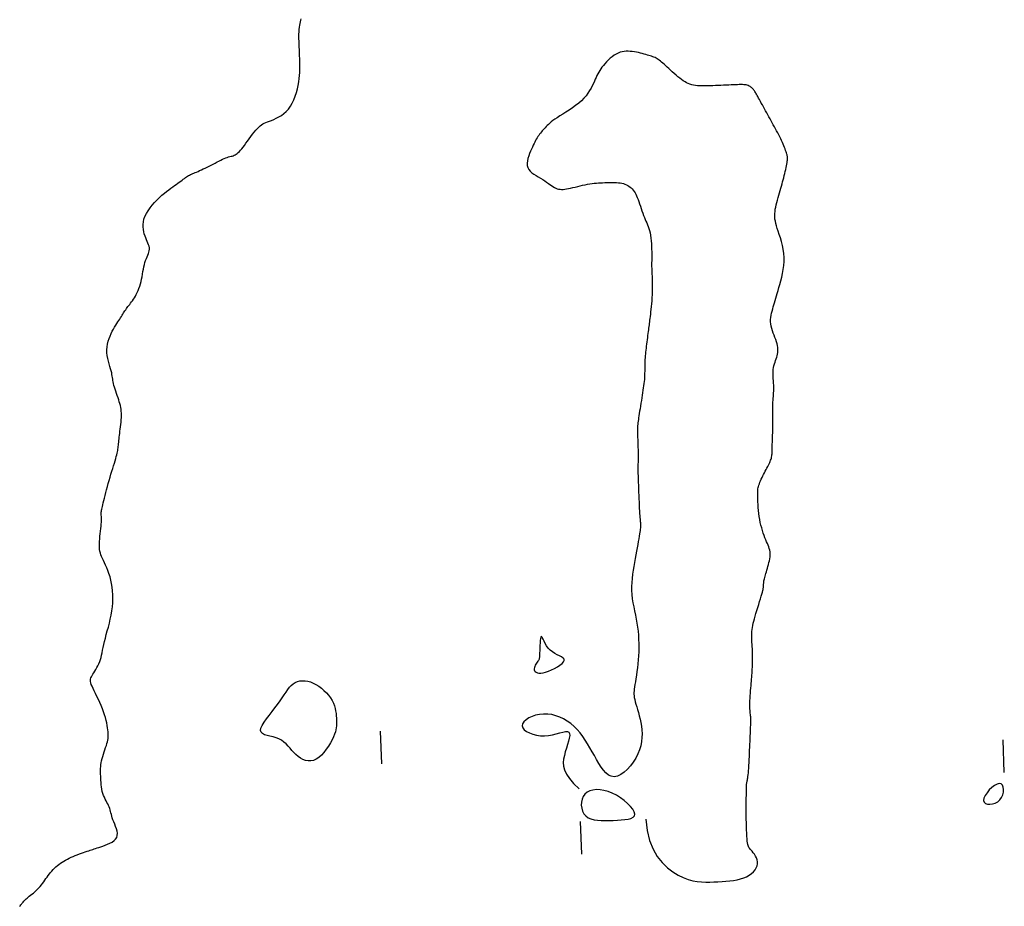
# Model space of a CAD drawing. Header units: millimetres. Extents: x 32690613 to 32693367, y 5343692 to 5344708.
# Tile 446 of 656: x 32692748 to 32692778, y 5344232 to 5344259. Entities that reach past the tile are written whole.
import ezdxf

# ---------------------------------------------------------------- set-up
doc = ezdxf.new("R2010")
doc.units = ezdxf.units.MM
doc.header["$LTSCALE"] = 20
doc.layers.add('02-DGM_HL_492.00', color=82, linetype='Continuous')

msp = doc.modelspace()

# ---------------------------------------------------------------- linework, layer by layer
at = {"layer": '02-DGM_HL_492.00', "elevation": 492, "flags": 128}
for points in [[(32692748.042, 5344231.803), (32692748.06, 5344231.83), (32692748.077, 5344231.855), (32692748.093, 5344231.878), (32692748.11, 5344231.899), (32692748.128, 5344231.921), (32692748.146, 5344231.943), (32692748.166, 5344231.965), (32692748.188, 5344231.988), (32692748.212, 5344232.012), (32692748.238, 5344232.036), (32692748.268, 5344232.063), (32692748.3, 5344232.09), (32692748.336, 5344232.12), (32692748.375, 5344232.151), (32692748.416, 5344232.183), (32692748.459, 5344232.218), (32692748.502, 5344232.255), (32692748.545, 5344232.293), (32692748.587, 5344232.333), (32692748.628, 5344232.376), (32692748.667, 5344232.42), (32692748.705, 5344232.466), (32692748.74, 5344232.513), (32692748.775, 5344232.561), (32692748.81, 5344232.609), (32692748.844, 5344232.658), (32692748.879, 5344232.706), (32692748.914, 5344232.754), (32692748.95, 5344232.8), (32692748.987, 5344232.846), (32692749.026, 5344232.891), (32692749.066, 5344232.934), (32692749.108, 5344232.976), (32692749.151, 5344233.016), (32692749.195, 5344233.055), (32692749.242, 5344233.093), (32692749.29, 5344233.128), (32692749.34, 5344233.163), (32692749.391, 5344233.195), (32692749.445, 5344233.227), (32692749.5, 5344233.257), (32692749.557, 5344233.285), (32692749.616, 5344233.313), (32692749.677, 5344233.34), (32692749.739, 5344233.366), (32692749.802, 5344233.39), (32692749.865, 5344233.414), (32692749.928, 5344233.436), (32692749.988, 5344233.458), (32692750.047, 5344233.477), (32692750.101, 5344233.495), (32692750.152, 5344233.512), (32692750.198, 5344233.527), (32692750.24, 5344233.541), (32692750.28, 5344233.554), (32692750.321, 5344233.568), (32692750.363, 5344233.582), (32692750.409, 5344233.597), (32692750.46, 5344233.613), (32692750.518, 5344233.632), (32692750.583, 5344233.654), (32692750.654, 5344233.679), (32692750.727, 5344233.708), (32692750.798, 5344233.741), (32692750.866, 5344233.778), (32692750.925, 5344233.82), (32692750.973, 5344233.868), (32692751.007, 5344233.921), (32692751.024, 5344233.981), (32692751.027, 5344234.045), (32692751.017, 5344234.113), (32692750.999, 5344234.183), (32692750.975, 5344234.253), (32692750.947, 5344234.323), (32692750.919, 5344234.391), (32692750.893, 5344234.454), (32692750.873, 5344234.514), (32692750.856, 5344234.569), (32692750.843, 5344234.62), (32692750.831, 5344234.669), (32692750.82, 5344234.715), (32692750.808, 5344234.761), (32692750.794, 5344234.805), (32692750.778, 5344234.85), (32692750.757, 5344234.896), (32692750.734, 5344234.943), (32692750.708, 5344234.991), (32692750.681, 5344235.041), (32692750.655, 5344235.093), (32692750.629, 5344235.148), (32692750.605, 5344235.205), (32692750.584, 5344235.265), (32692750.567, 5344235.328), (32692750.553, 5344235.394), (32692750.542, 5344235.462), (32692750.534, 5344235.53), (32692750.529, 5344235.599), (32692750.524, 5344235.666), (32692750.521, 5344235.732), (32692750.518, 5344235.796), (32692750.516, 5344235.857), (32692750.514, 5344235.916), (32692750.514, 5344235.973), (32692750.515, 5344236.03), (32692750.518, 5344236.086), (32692750.524, 5344236.144), (32692750.532, 5344236.203), (32692750.545, 5344236.264), (32692750.561, 5344236.329), (32692750.58, 5344236.396), (32692750.601, 5344236.464), (32692750.624, 5344236.532), (32692750.647, 5344236.6), (32692750.669, 5344236.666), (32692750.69, 5344236.729), (32692750.708, 5344236.788), (32692750.723, 5344236.843), (32692750.734, 5344236.894), (32692750.742, 5344236.943), (32692750.747, 5344236.992), (32692750.749, 5344237.041), (32692750.749, 5344237.092), (32692750.745, 5344237.147), (32692750.739, 5344237.206), (32692750.73, 5344237.271), (32692750.718, 5344237.342), (32692750.703, 5344237.418), (32692750.684, 5344237.499), (32692750.662, 5344237.583), (32692750.636, 5344237.671), (32692750.606, 5344237.762), (32692750.571, 5344237.856), (32692750.532, 5344237.951), (32692750.49, 5344238.046), (32692750.446, 5344238.141), (32692750.401, 5344238.233), (32692750.358, 5344238.32), (32692750.318, 5344238.402), (32692750.283, 5344238.477), (32692750.253, 5344238.544), (32692750.23, 5344238.6), (32692750.214, 5344238.649), (32692750.206, 5344238.691), (32692750.203, 5344238.728), (32692750.207, 5344238.763), (32692750.217, 5344238.796), (32692750.232, 5344238.831), (32692750.252, 5344238.868), (32692750.277, 5344238.909), (32692750.306, 5344238.955), (32692750.337, 5344239.004), (32692750.37, 5344239.057), (32692750.402, 5344239.112), (32692750.434, 5344239.171), (32692750.464, 5344239.232), (32692750.49, 5344239.294), (32692750.512, 5344239.359), (32692750.53, 5344239.425), (32692750.547, 5344239.495), (32692750.562, 5344239.568), (32692750.577, 5344239.646), (32692750.593, 5344239.728), (32692750.612, 5344239.817), (32692750.634, 5344239.911), (32692750.66, 5344240.013), (32692750.689, 5344240.121), (32692750.72, 5344240.234), (32692750.752, 5344240.352), (32692750.783, 5344240.472), (32692750.812, 5344240.596), (32692750.838, 5344240.721), (32692750.859, 5344240.847), (32692750.875, 5344240.972), (32692750.885, 5344241.097), (32692750.889, 5344241.22), (32692750.888, 5344241.341), (32692750.881, 5344241.46), (32692750.869, 5344241.574), (32692750.851, 5344241.685), (32692750.829, 5344241.791), (32692750.802, 5344241.891), (32692750.771, 5344241.987), (32692750.737, 5344242.077), (32692750.702, 5344242.161), (32692750.667, 5344242.241), (32692750.632, 5344242.315), (32692750.599, 5344242.384), (32692750.57, 5344242.448), (32692750.545, 5344242.507), (32692750.524, 5344242.563), (32692750.507, 5344242.616), (32692750.494, 5344242.669), (32692750.484, 5344242.723), (32692750.478, 5344242.779), (32692750.476, 5344242.838), (32692750.477, 5344242.903), (32692750.481, 5344242.974), (32692750.488, 5344243.049), (32692750.496, 5344243.128), (32692750.505, 5344243.208), (32692750.514, 5344243.287), (32692750.523, 5344243.364), (32692750.531, 5344243.437), (32692750.537, 5344243.503), (32692750.54, 5344243.562), (32692750.542, 5344243.614), (32692750.541, 5344243.66), (32692750.54, 5344243.701), (32692750.539, 5344243.737), (32692750.537, 5344243.771), (32692750.536, 5344243.802), (32692750.536, 5344243.832), (32692750.537, 5344243.861), (32692750.54, 5344243.892), (32692750.545, 5344243.924), (32692750.551, 5344243.959), (32692750.56, 5344243.999), (32692750.57, 5344244.044), (32692750.582, 5344244.095), (32692750.596, 5344244.154), (32692750.613, 5344244.221), (32692750.631, 5344244.296), (32692750.652, 5344244.377), (32692750.673, 5344244.464), (32692750.697, 5344244.554), (32692750.721, 5344244.648), (32692750.747, 5344244.743), (32692750.774, 5344244.838), (32692750.802, 5344244.933), (32692750.83, 5344245.026), (32692750.857, 5344245.117), (32692750.884, 5344245.204), (32692750.91, 5344245.288), (32692750.935, 5344245.367), (32692750.957, 5344245.44), (32692750.977, 5344245.507), (32692750.994, 5344245.566), (32692751.008, 5344245.62), (32692751.02, 5344245.669), (32692751.03, 5344245.714), (32692751.038, 5344245.755), (32692751.045, 5344245.796), (32692751.051, 5344245.835), (32692751.056, 5344245.875), (32692751.06, 5344245.917), (32692751.065, 5344245.96), (32692751.069, 5344246.006), (32692751.074, 5344246.054), (32692751.079, 5344246.105), (32692751.085, 5344246.159), (32692751.091, 5344246.216), (32692751.099, 5344246.277), (32692751.107, 5344246.342), (32692751.116, 5344246.409), (32692751.125, 5344246.479), (32692751.134, 5344246.55), (32692751.142, 5344246.622), (32692751.148, 5344246.692), (32692751.152, 5344246.761), (32692751.154, 5344246.828), (32692751.152, 5344246.892), (32692751.148, 5344246.953), (32692751.14, 5344247.012), (32692751.13, 5344247.07), (32692751.118, 5344247.127), (32692751.103, 5344247.185), (32692751.087, 5344247.244), (32692751.068, 5344247.304), (32692751.047, 5344247.367), (32692751.025, 5344247.432), (32692751.003, 5344247.497), (32692750.981, 5344247.562), (32692750.96, 5344247.625), (32692750.941, 5344247.686), (32692750.924, 5344247.745), (32692750.909, 5344247.799), (32692750.899, 5344247.848), (32692750.891, 5344247.894), (32692750.884, 5344247.938), (32692750.878, 5344247.981), (32692750.871, 5344248.026), (32692750.863, 5344248.074), (32692750.853, 5344248.127), (32692750.839, 5344248.185), (32692750.82, 5344248.251), (32692750.799, 5344248.323), (32692750.777, 5344248.4), (32692750.755, 5344248.482), (32692750.735, 5344248.568), (32692750.719, 5344248.655), (32692750.709, 5344248.744), (32692750.707, 5344248.833), (32692750.713, 5344248.921), (32692750.727, 5344249.008), (32692750.748, 5344249.092), (32692750.774, 5344249.175), (32692750.804, 5344249.253), (32692750.837, 5344249.329), (32692750.872, 5344249.4), (32692750.907, 5344249.466), (32692750.942, 5344249.528), (32692750.976, 5344249.584), (32692751.008, 5344249.637), (32692751.039, 5344249.685), (32692751.07, 5344249.73), (32692751.098, 5344249.773), (32692751.125, 5344249.813), (32692751.151, 5344249.851), (32692751.175, 5344249.888), (32692751.197, 5344249.924), (32692751.218, 5344249.958), (32692751.239, 5344249.992), (32692751.26, 5344250.025), (32692751.282, 5344250.058), (32692751.303, 5344250.09), (32692751.326, 5344250.122), (32692751.351, 5344250.154), (32692751.377, 5344250.187), (32692751.404, 5344250.221), (32692751.432, 5344250.257), (32692751.46, 5344250.294), (32692751.489, 5344250.334), (32692751.519, 5344250.377), (32692751.548, 5344250.423), (32692751.577, 5344250.473), (32692751.606, 5344250.526), (32692751.634, 5344250.584), (32692751.661, 5344250.644), (32692751.687, 5344250.708), (32692751.71, 5344250.775), (32692751.732, 5344250.845), (32692751.751, 5344250.917), (32692751.768, 5344250.992), (32692751.783, 5344251.068), (32692751.796, 5344251.145), (32692751.809, 5344251.222), (32692751.822, 5344251.297), (32692751.836, 5344251.37), (32692751.852, 5344251.44), (32692751.87, 5344251.506), (32692751.891, 5344251.566), (32692751.913, 5344251.623), (32692751.936, 5344251.676), (32692751.958, 5344251.725), (32692751.977, 5344251.773), (32692751.993, 5344251.818), (32692752.004, 5344251.863), (32692752.009, 5344251.907), (32692752.006, 5344251.952), (32692751.997, 5344251.997), (32692751.982, 5344252.044), (32692751.963, 5344252.092), (32692751.942, 5344252.143), (32692751.919, 5344252.196), (32692751.895, 5344252.252), (32692751.872, 5344252.312), (32692751.851, 5344252.375), (32692751.834, 5344252.443), (32692751.821, 5344252.514), (32692751.814, 5344252.588), (32692751.814, 5344252.665), (32692751.823, 5344252.744), (32692751.841, 5344252.826), (32692751.871, 5344252.91), (32692751.913, 5344252.996), (32692751.965, 5344253.083), (32692752.026, 5344253.169), (32692752.093, 5344253.255), (32692752.165, 5344253.337), (32692752.24, 5344253.416), (32692752.316, 5344253.491), (32692752.391, 5344253.559), (32692752.463, 5344253.621), (32692752.531, 5344253.677), (32692752.597, 5344253.728), (32692752.659, 5344253.774), (32692752.718, 5344253.816), (32692752.774, 5344253.854), (32692752.826, 5344253.891), (32692752.875, 5344253.925), (32692752.921, 5344253.958), (32692752.964, 5344253.99), (32692753.004, 5344254.02), (32692753.041, 5344254.049), (32692753.076, 5344254.075), (32692753.11, 5344254.1), (32692753.142, 5344254.123), (32692753.173, 5344254.143), (32692753.203, 5344254.161), (32692753.233, 5344254.177), (32692753.264, 5344254.192), (32692753.295, 5344254.206), (32692753.329, 5344254.22), (32692753.365, 5344254.235), (32692753.403, 5344254.251), (32692753.446, 5344254.269), (32692753.492, 5344254.289), (32692753.542, 5344254.312), (32692753.596, 5344254.336), (32692753.652, 5344254.363), (32692753.71, 5344254.391), (32692753.77, 5344254.42), (32692753.83, 5344254.45), (32692753.892, 5344254.482), (32692753.953, 5344254.513), (32692754.014, 5344254.545), (32692754.073, 5344254.576), (32692754.132, 5344254.606), (32692754.188, 5344254.634), (32692754.242, 5344254.659), (32692754.294, 5344254.682), (32692754.342, 5344254.702), (32692754.386, 5344254.717), (32692754.427, 5344254.73), (32692754.465, 5344254.74), (32692754.501, 5344254.75), (32692754.535, 5344254.759), (32692754.568, 5344254.769), (32692754.599, 5344254.781), (32692754.63, 5344254.796), (32692754.66, 5344254.815), (32692754.691, 5344254.838), (32692754.723, 5344254.866), (32692754.756, 5344254.899), (32692754.791, 5344254.936), (32692754.828, 5344254.98), (32692754.868, 5344255.029), (32692754.91, 5344255.085), (32692754.957, 5344255.147), (32692755.006, 5344255.214), (32692755.057, 5344255.284), (32692755.108, 5344255.354), (32692755.16, 5344255.422), (32692755.211, 5344255.488), (32692755.261, 5344255.548), (32692755.307, 5344255.601), (32692755.351, 5344255.645), (32692755.392, 5344255.682), (32692755.433, 5344255.712), (32692755.474, 5344255.738), (32692755.517, 5344255.76), (32692755.564, 5344255.781), (32692755.616, 5344255.802), (32692755.674, 5344255.824), (32692755.739, 5344255.849), (32692755.81, 5344255.878), (32692755.885, 5344255.912), (32692755.962, 5344255.952), (32692756.04, 5344255.999), (32692756.116, 5344256.054), (32692756.189, 5344256.119), (32692756.257, 5344256.194), (32692756.318, 5344256.28), (32692756.373, 5344256.376), (32692756.421, 5344256.478), (32692756.462, 5344256.586), (32692756.498, 5344256.697), (32692756.528, 5344256.809), (32692756.553, 5344256.919), (32692756.572, 5344257.027), (32692756.586, 5344257.129), (32692756.596, 5344257.226), (32692756.603, 5344257.317), (32692756.606, 5344257.403), (32692756.607, 5344257.484), (32692756.606, 5344257.56), (32692756.604, 5344257.63), (32692756.601, 5344257.695), (32692756.599, 5344257.755), (32692756.597, 5344257.811), (32692756.595, 5344257.865), (32692756.593, 5344257.917), (32692756.591, 5344257.969), (32692756.589, 5344258.023), (32692756.586, 5344258.079), (32692756.584, 5344258.139), (32692756.582, 5344258.204), (32692756.579, 5344258.273), (32692756.578, 5344258.344), (32692756.577, 5344258.417), (32692756.577, 5344258.49), (32692756.579, 5344258.561), (32692756.584, 5344258.63), (32692756.59, 5344258.695), (32692756.599, 5344258.756), (32692756.61, 5344258.812), (32692756.622, 5344258.864), (32692756.634, 5344258.912), (32692756.644, 5344258.959)], [(32692767.183, 5344234.479), (32692767.219, 5344234.128), (32692767.293, 5344233.823), (32692767.399, 5344233.56), (32692767.53, 5344233.336), (32692767.678, 5344233.148), (32692767.839, 5344232.992), (32692768.004, 5344232.866), (32692768.167, 5344232.766), (32692768.323, 5344232.69), (32692768.47, 5344232.634), (32692768.612, 5344232.595), (32692768.748, 5344232.57), (32692768.88, 5344232.557), (32692769.008, 5344232.553), (32692769.134, 5344232.554), (32692769.259, 5344232.559), (32692769.384, 5344232.564), (32692769.508, 5344232.57), (32692769.629, 5344232.578), (32692769.748, 5344232.588), (32692769.863, 5344232.603), (32692769.972, 5344232.622), (32692770.076, 5344232.647), (32692770.172, 5344232.678), (32692770.26, 5344232.716), (32692770.34, 5344232.761), (32692770.41, 5344232.812), (32692770.469, 5344232.867), (32692770.518, 5344232.925), (32692770.556, 5344232.986), (32692770.581, 5344233.049), (32692770.593, 5344233.111), (32692770.592, 5344233.174), (32692770.579, 5344233.235), (32692770.558, 5344233.294), (32692770.53, 5344233.35), (32692770.498, 5344233.402), (32692770.463, 5344233.451), (32692770.43, 5344233.494), (32692770.399, 5344233.531), (32692770.372, 5344233.561), (32692770.35, 5344233.588), (32692770.332, 5344233.613), (32692770.317, 5344233.64), (32692770.306, 5344233.669), (32692770.296, 5344233.705), (32692770.288, 5344233.75), (32692770.281, 5344233.806), (32692770.275, 5344233.875), (32692770.269, 5344233.955), (32692770.264, 5344234.046), (32692770.259, 5344234.146), (32692770.255, 5344234.252), (32692770.252, 5344234.362), (32692770.25, 5344234.476), (32692770.248, 5344234.59), (32692770.247, 5344234.704), (32692770.247, 5344234.816), (32692770.248, 5344234.924), (32692770.249, 5344235.027), (32692770.25, 5344235.123), (32692770.251, 5344235.211), (32692770.253, 5344235.291), (32692770.254, 5344235.359), (32692770.255, 5344235.416), (32692770.256, 5344235.462), (32692770.257, 5344235.5), (32692770.259, 5344235.53), (32692770.26, 5344235.555), (32692770.262, 5344235.576), (32692770.265, 5344235.594), (32692770.268, 5344235.612), (32692770.272, 5344235.632), (32692770.277, 5344235.653), (32692770.282, 5344235.678), (32692770.288, 5344235.707), (32692770.294, 5344235.742), (32692770.3, 5344235.783), (32692770.306, 5344235.832), (32692770.312, 5344235.89), (32692770.318, 5344235.958), (32692770.323, 5344236.034), (32692770.329, 5344236.117), (32692770.333, 5344236.205), (32692770.338, 5344236.298), (32692770.343, 5344236.392), (32692770.347, 5344236.488), (32692770.351, 5344236.584), (32692770.355, 5344236.677), (32692770.359, 5344236.768), (32692770.363, 5344236.856), (32692770.367, 5344236.941), (32692770.37, 5344237.022), (32692770.374, 5344237.098), (32692770.377, 5344237.169), (32692770.38, 5344237.234), (32692770.382, 5344237.294), (32692770.385, 5344237.349), (32692770.386, 5344237.398), (32692770.388, 5344237.444), (32692770.388, 5344237.487), (32692770.388, 5344237.527), (32692770.386, 5344237.566), (32692770.384, 5344237.603), (32692770.381, 5344237.64), (32692770.377, 5344237.677), (32692770.372, 5344237.716), (32692770.368, 5344237.757), (32692770.364, 5344237.802), (32692770.36, 5344237.85), (32692770.358, 5344237.904), (32692770.358, 5344237.963), (32692770.359, 5344238.029), (32692770.361, 5344238.1), (32692770.365, 5344238.175), (32692770.37, 5344238.252), (32692770.376, 5344238.331), (32692770.382, 5344238.41), (32692770.388, 5344238.486), (32692770.395, 5344238.56), (32692770.401, 5344238.63), (32692770.406, 5344238.696), (32692770.411, 5344238.759), (32692770.416, 5344238.82), (32692770.421, 5344238.88), (32692770.425, 5344238.94), (32692770.429, 5344239), (32692770.432, 5344239.062), (32692770.435, 5344239.126), (32692770.438, 5344239.191), (32692770.44, 5344239.259), (32692770.442, 5344239.327), (32692770.442, 5344239.397), (32692770.442, 5344239.468), (32692770.441, 5344239.539), (32692770.439, 5344239.61), (32692770.435, 5344239.682), (32692770.431, 5344239.753), (32692770.427, 5344239.823), (32692770.423, 5344239.893), (32692770.42, 5344239.961), (32692770.417, 5344240.028), (32692770.416, 5344240.094), (32692770.418, 5344240.158), (32692770.422, 5344240.219), (32692770.428, 5344240.28), (32692770.437, 5344240.341), (32692770.448, 5344240.403), (32692770.462, 5344240.467), (32692770.479, 5344240.535), (32692770.499, 5344240.608), (32692770.521, 5344240.686), (32692770.546, 5344240.77), (32692770.572, 5344240.859), (32692770.6, 5344240.95), (32692770.628, 5344241.041), (32692770.656, 5344241.13), (32692770.681, 5344241.215), (32692770.705, 5344241.292), (32692770.725, 5344241.361), (32692770.741, 5344241.419), (32692770.753, 5344241.467), (32692770.763, 5344241.506), (32692770.769, 5344241.538), (32692770.774, 5344241.564), (32692770.776, 5344241.586), (32692770.778, 5344241.605), (32692770.778, 5344241.622), (32692770.779, 5344241.639), (32692770.779, 5344241.656), (32692770.78, 5344241.674), (32692770.781, 5344241.693), (32692770.783, 5344241.713), (32692770.786, 5344241.737), (32692770.79, 5344241.763), (32692770.796, 5344241.793), (32692770.803, 5344241.826), (32692770.812, 5344241.863), (32692770.823, 5344241.904), (32692770.835, 5344241.948), (32692770.848, 5344241.995), (32692770.862, 5344242.044), (32692770.877, 5344242.096), (32692770.893, 5344242.151), (32692770.909, 5344242.207), (32692770.925, 5344242.265), (32692770.94, 5344242.323), (32692770.954, 5344242.382), (32692770.966, 5344242.44), (32692770.974, 5344242.497), (32692770.979, 5344242.553), (32692770.979, 5344242.606), (32692770.975, 5344242.657), (32692770.966, 5344242.706), (32692770.953, 5344242.754), (32692770.936, 5344242.802), (32692770.917, 5344242.852), (32692770.895, 5344242.904), (32692770.871, 5344242.959), (32692770.846, 5344243.018), (32692770.821, 5344243.082), (32692770.795, 5344243.151), (32692770.769, 5344243.224), (32692770.744, 5344243.301), (32692770.721, 5344243.383), (32692770.698, 5344243.467), (32692770.678, 5344243.554), (32692770.661, 5344243.644), (32692770.646, 5344243.736), (32692770.634, 5344243.829), (32692770.625, 5344243.921), (32692770.617, 5344244.011), (32692770.611, 5344244.097), (32692770.607, 5344244.179), (32692770.604, 5344244.253), (32692770.601, 5344244.32), (32692770.599, 5344244.378), (32692770.597, 5344244.429), (32692770.597, 5344244.473), (32692770.598, 5344244.512), (32692770.6, 5344244.548), (32692770.605, 5344244.583), (32692770.612, 5344244.618), (32692770.621, 5344244.655), (32692770.634, 5344244.694), (32692770.649, 5344244.736), (32692770.666, 5344244.781), (32692770.686, 5344244.827), (32692770.707, 5344244.875), (32692770.73, 5344244.924), (32692770.754, 5344244.973), (32692770.779, 5344245.023), (32692770.804, 5344245.071), (32692770.829, 5344245.12), (32692770.855, 5344245.167), (32692770.879, 5344245.213), (32692770.903, 5344245.258), (32692770.925, 5344245.301), (32692770.945, 5344245.342), (32692770.964, 5344245.381), (32692770.98, 5344245.418), (32692770.994, 5344245.454), (32692771.005, 5344245.488), (32692771.015, 5344245.52), (32692771.023, 5344245.553), (32692771.029, 5344245.585), (32692771.034, 5344245.617), (32692771.038, 5344245.65), (32692771.04, 5344245.684), (32692771.042, 5344245.719), (32692771.043, 5344245.757), (32692771.044, 5344245.798), (32692771.044, 5344245.843), (32692771.044, 5344245.892), (32692771.045, 5344245.946), (32692771.046, 5344246.006), (32692771.048, 5344246.071), (32692771.05, 5344246.142), (32692771.053, 5344246.218), (32692771.056, 5344246.297), (32692771.059, 5344246.378), (32692771.061, 5344246.461), (32692771.063, 5344246.545), (32692771.064, 5344246.629), (32692771.065, 5344246.713), (32692771.064, 5344246.794), (32692771.063, 5344246.874), (32692771.063, 5344246.951), (32692771.062, 5344247.026), (32692771.062, 5344247.098), (32692771.063, 5344247.167), (32692771.065, 5344247.231), (32692771.068, 5344247.292), (32692771.072, 5344247.35), (32692771.077, 5344247.405), (32692771.081, 5344247.459), (32692771.085, 5344247.513), (32692771.088, 5344247.568), (32692771.09, 5344247.625), (32692771.089, 5344247.685), (32692771.087, 5344247.749), (32692771.082, 5344247.816), (32692771.077, 5344247.884), (32692771.072, 5344247.954), (32692771.068, 5344248.024), (32692771.067, 5344248.093), (32692771.068, 5344248.16), (32692771.073, 5344248.225), (32692771.082, 5344248.286), (32692771.096, 5344248.344), (32692771.112, 5344248.399), (32692771.129, 5344248.452), (32692771.147, 5344248.503), (32692771.165, 5344248.553), (32692771.181, 5344248.602), (32692771.195, 5344248.651), (32692771.205, 5344248.7), (32692771.212, 5344248.75), (32692771.215, 5344248.8), (32692771.214, 5344248.852), (32692771.21, 5344248.906), (32692771.201, 5344248.961), (32692771.188, 5344249.019), (32692771.171, 5344249.079), (32692771.15, 5344249.143), (32692771.126, 5344249.208), (32692771.101, 5344249.276), (32692771.075, 5344249.345), (32692771.051, 5344249.414), (32692771.029, 5344249.484), (32692771.012, 5344249.554), (32692771, 5344249.623), (32692770.994, 5344249.691), (32692770.994, 5344249.758), (32692771, 5344249.823), (32692771.01, 5344249.888), (32692771.023, 5344249.953), (32692771.038, 5344250.016), (32692771.056, 5344250.08), (32692771.074, 5344250.143), (32692771.092, 5344250.207), (32692771.111, 5344250.271), (32692771.13, 5344250.337), (32692771.151, 5344250.407), (32692771.172, 5344250.48), (32692771.195, 5344250.558), (32692771.219, 5344250.643), (32692771.246, 5344250.734), (32692771.274, 5344250.832), (32692771.303, 5344250.938), (32692771.331, 5344251.049), (32692771.357, 5344251.165), (32692771.379, 5344251.285), (32692771.395, 5344251.408), (32692771.404, 5344251.532), (32692771.404, 5344251.657), (32692771.394, 5344251.782), (32692771.376, 5344251.905), (32692771.351, 5344252.025), (32692771.322, 5344252.141), (32692771.29, 5344252.253), (32692771.256, 5344252.358), (32692771.225, 5344252.456), (32692771.196, 5344252.546), (32692771.171, 5344252.626), (32692771.152, 5344252.699), (32692771.137, 5344252.765), (32692771.126, 5344252.827), (32692771.12, 5344252.886), (32692771.118, 5344252.944), (32692771.121, 5344253.003), (32692771.127, 5344253.064), (32692771.136, 5344253.129), (32692771.149, 5344253.197), (32692771.165, 5344253.268), (32692771.183, 5344253.34), (32692771.202, 5344253.413), (32692771.223, 5344253.487), (32692771.243, 5344253.56), (32692771.264, 5344253.632), (32692771.285, 5344253.703), (32692771.305, 5344253.771), (32692771.324, 5344253.838), (32692771.342, 5344253.904), (32692771.36, 5344253.969), (32692771.378, 5344254.033), (32692771.394, 5344254.096), (32692771.411, 5344254.159), (32692771.426, 5344254.222), (32692771.441, 5344254.285), (32692771.454, 5344254.345), (32692771.467, 5344254.404), (32692771.478, 5344254.459), (32692771.488, 5344254.51), (32692771.496, 5344254.557), (32692771.502, 5344254.598), (32692771.507, 5344254.634), (32692771.509, 5344254.665), (32692771.51, 5344254.692), (32692771.509, 5344254.717), (32692771.506, 5344254.741), (32692771.501, 5344254.765), (32692771.495, 5344254.791), (32692771.487, 5344254.82), (32692771.477, 5344254.853), (32692771.465, 5344254.89), (32692771.452, 5344254.931), (32692771.436, 5344254.975), (32692771.419, 5344255.021), (32692771.4, 5344255.071), (32692771.378, 5344255.123), (32692771.355, 5344255.176), (32692771.329, 5344255.232), (32692771.301, 5344255.289), (32692771.272, 5344255.347), (32692771.241, 5344255.406), (32692771.209, 5344255.466), (32692771.176, 5344255.527), (32692771.143, 5344255.588), (32692771.109, 5344255.649), (32692771.075, 5344255.71), (32692771.042, 5344255.771), (32692771.008, 5344255.832), (32692770.974, 5344255.894), (32692770.941, 5344255.955), (32692770.907, 5344256.016), (32692770.873, 5344256.077), (32692770.84, 5344256.139), (32692770.806, 5344256.2), (32692770.773, 5344256.26), (32692770.74, 5344256.319), (32692770.709, 5344256.377), (32692770.679, 5344256.431), (32692770.65, 5344256.483), (32692770.624, 5344256.531), (32692770.6, 5344256.574), (32692770.579, 5344256.612), (32692770.56, 5344256.646), (32692770.543, 5344256.676), (32692770.528, 5344256.703), (32692770.513, 5344256.727), (32692770.498, 5344256.75), (32692770.483, 5344256.771), (32692770.467, 5344256.791), (32692770.45, 5344256.811), (32692770.431, 5344256.831), (32692770.411, 5344256.85), (32692770.389, 5344256.868), (32692770.365, 5344256.885), (32692770.339, 5344256.9), (32692770.311, 5344256.912), (32692770.281, 5344256.923), (32692770.248, 5344256.931), (32692770.212, 5344256.936), (32692770.173, 5344256.94), (32692770.131, 5344256.941), (32692770.084, 5344256.942), (32692770.034, 5344256.941), (32692769.979, 5344256.939), (32692769.919, 5344256.937), (32692769.854, 5344256.934), (32692769.785, 5344256.931), (32692769.711, 5344256.928), (32692769.635, 5344256.925), (32692769.555, 5344256.922), (32692769.474, 5344256.919), (32692769.392, 5344256.916), (32692769.308, 5344256.913), (32692769.225, 5344256.91), (32692769.143, 5344256.907), (32692769.061, 5344256.905), (32692768.982, 5344256.903), (32692768.905, 5344256.904), (32692768.832, 5344256.906), (32692768.762, 5344256.91), (32692768.697, 5344256.917), (32692768.636, 5344256.926), (32692768.58, 5344256.939), (32692768.527, 5344256.954), (32692768.475, 5344256.974), (32692768.426, 5344256.997), (32692768.376, 5344257.025), (32692768.325, 5344257.058), (32692768.273, 5344257.095), (32692768.218, 5344257.137), (32692768.161, 5344257.183), (32692768.103, 5344257.231), (32692768.045, 5344257.282), (32692767.987, 5344257.333), (32692767.931, 5344257.384), (32692767.877, 5344257.434), (32692767.827, 5344257.48), (32692767.78, 5344257.523), (32692767.737, 5344257.563), (32692767.697, 5344257.599), (32692767.659, 5344257.632), (32692767.624, 5344257.661), (32692767.59, 5344257.688), (32692767.557, 5344257.712), (32692767.525, 5344257.733), (32692767.493, 5344257.751), (32692767.46, 5344257.767), (32692767.427, 5344257.782), (32692767.392, 5344257.795), (32692767.356, 5344257.808), (32692767.316, 5344257.82), (32692767.274, 5344257.833), (32692767.229, 5344257.846), (32692767.179, 5344257.86), (32692767.127, 5344257.875), (32692767.071, 5344257.891), (32692767.013, 5344257.905), (32692766.953, 5344257.92), (32692766.891, 5344257.933), (32692766.829, 5344257.944), (32692766.766, 5344257.953), (32692766.703, 5344257.96), (32692766.64, 5344257.963), (32692766.578, 5344257.962), (32692766.515, 5344257.957), (32692766.453, 5344257.947), (32692766.391, 5344257.931), (32692766.33, 5344257.908), (32692766.268, 5344257.878), (32692766.207, 5344257.841), (32692766.147, 5344257.797), (32692766.089, 5344257.748), (32692766.032, 5344257.695), (32692765.979, 5344257.64), (32692765.928, 5344257.583), (32692765.882, 5344257.527), (32692765.839, 5344257.472), (32692765.802, 5344257.42), (32692765.769, 5344257.369), (32692765.739, 5344257.319), (32692765.712, 5344257.269), (32692765.686, 5344257.218), (32692765.66, 5344257.164), (32692765.634, 5344257.107), (32692765.606, 5344257.046), (32692765.576, 5344256.98), (32692765.542, 5344256.909), (32692765.504, 5344256.835), (32692765.461, 5344256.759), (32692765.411, 5344256.681), (32692765.354, 5344256.602), (32692765.288, 5344256.524), (32692765.212, 5344256.447), (32692765.127, 5344256.372), (32692765.034, 5344256.299), (32692764.936, 5344256.23), (32692764.836, 5344256.163), (32692764.736, 5344256.099), (32692764.64, 5344256.039), (32692764.55, 5344255.983), (32692764.468, 5344255.931), (32692764.397, 5344255.884), (32692764.337, 5344255.84), (32692764.285, 5344255.799), (32692764.24, 5344255.761), (32692764.201, 5344255.725), (32692764.167, 5344255.691), (32692764.135, 5344255.658), (32692764.105, 5344255.625), (32692764.075, 5344255.593), (32692764.045, 5344255.56), (32692764.015, 5344255.527), (32692763.986, 5344255.494), (32692763.958, 5344255.46), (32692763.931, 5344255.425), (32692763.904, 5344255.389), (32692763.879, 5344255.352), (32692763.855, 5344255.314), (32692763.832, 5344255.274), (32692763.809, 5344255.232), (32692763.786, 5344255.187), (32692763.763, 5344255.139), (32692763.739, 5344255.087), (32692763.713, 5344255.031), (32692763.686, 5344254.969), (32692763.656, 5344254.903), (32692763.626, 5344254.833), (32692763.598, 5344254.761), (32692763.575, 5344254.687), (32692763.558, 5344254.614), (32692763.55, 5344254.542), (32692763.553, 5344254.473), (32692763.568, 5344254.409), (32692763.599, 5344254.35), (32692763.642, 5344254.296), (32692763.696, 5344254.247), (32692763.757, 5344254.201), (32692763.824, 5344254.158), (32692763.893, 5344254.117), (32692763.961, 5344254.077), (32692764.028, 5344254.038), (32692764.089, 5344253.998), (32692764.146, 5344253.96), (32692764.199, 5344253.922), (32692764.249, 5344253.886), (32692764.296, 5344253.853), (32692764.341, 5344253.823), (32692764.384, 5344253.797), (32692764.427, 5344253.775), (32692764.47, 5344253.759), (32692764.513, 5344253.747), (32692764.557, 5344253.74), (32692764.602, 5344253.737), (32692764.651, 5344253.738), (32692764.702, 5344253.743), (32692764.757, 5344253.751), (32692764.817, 5344253.763), (32692764.881, 5344253.777), (32692764.95, 5344253.793), (32692765.022, 5344253.811), (32692765.096, 5344253.829), (32692765.171, 5344253.848), (32692765.247, 5344253.866), (32692765.322, 5344253.882), (32692765.395, 5344253.897), (32692765.467, 5344253.908), (32692765.536, 5344253.918), (32692765.603, 5344253.926), (32692765.669, 5344253.932), (32692765.733, 5344253.936), (32692765.796, 5344253.94), (32692765.859, 5344253.942), (32692765.922, 5344253.945), (32692765.984, 5344253.947), (32692766.046, 5344253.949), (32692766.108, 5344253.951), (32692766.168, 5344253.951), (32692766.227, 5344253.95), (32692766.285, 5344253.947), (32692766.341, 5344253.943), (32692766.395, 5344253.936), (32692766.446, 5344253.926), (32692766.495, 5344253.913), (32692766.541, 5344253.898), (32692766.584, 5344253.88), (32692766.626, 5344253.86), (32692766.664, 5344253.837), (32692766.701, 5344253.811), (32692766.734, 5344253.782), (32692766.765, 5344253.751), (32692766.795, 5344253.716), (32692766.822, 5344253.678), (32692766.848, 5344253.637), (32692766.872, 5344253.592), (32692766.896, 5344253.542), (32692766.919, 5344253.488), (32692766.943, 5344253.429), (32692766.966, 5344253.365), (32692766.99, 5344253.297), (32692767.013, 5344253.226), (32692767.037, 5344253.154), (32692767.061, 5344253.083), (32692767.086, 5344253.012), (32692767.11, 5344252.944), (32692767.135, 5344252.88), (32692767.16, 5344252.821), (32692767.184, 5344252.765), (32692767.208, 5344252.711), (32692767.231, 5344252.658), (32692767.253, 5344252.602), (32692767.274, 5344252.544), (32692767.292, 5344252.481), (32692767.308, 5344252.411), (32692767.322, 5344252.333), (32692767.333, 5344252.249), (32692767.342, 5344252.162), (32692767.348, 5344252.075), (32692767.354, 5344251.988), (32692767.357, 5344251.905), (32692767.36, 5344251.829), (32692767.361, 5344251.761), (32692767.362, 5344251.704), (32692767.362, 5344251.657), (32692767.361, 5344251.617), (32692767.36, 5344251.585), (32692767.359, 5344251.558), (32692767.358, 5344251.535), (32692767.357, 5344251.514), (32692767.356, 5344251.495), (32692767.355, 5344251.475), (32692767.355, 5344251.454), (32692767.355, 5344251.43), (32692767.356, 5344251.401), (32692767.357, 5344251.367), (32692767.358, 5344251.327), (32692767.36, 5344251.279), (32692767.362, 5344251.221), (32692767.365, 5344251.154), (32692767.368, 5344251.078), (32692767.37, 5344250.994), (32692767.372, 5344250.904), (32692767.374, 5344250.811), (32692767.374, 5344250.714), (32692767.373, 5344250.616), (32692767.37, 5344250.519), (32692767.365, 5344250.423), (32692767.359, 5344250.329), (32692767.352, 5344250.239), (32692767.344, 5344250.152), (32692767.335, 5344250.069), (32692767.326, 5344249.991), (32692767.317, 5344249.919), (32692767.309, 5344249.853), (32692767.301, 5344249.793), (32692767.294, 5344249.739), (32692767.288, 5344249.688), (32692767.282, 5344249.641), (32692767.276, 5344249.594), (32692767.27, 5344249.547), (32692767.264, 5344249.498), (32692767.257, 5344249.446), (32692767.25, 5344249.39), (32692767.242, 5344249.33), (32692767.234, 5344249.268), (32692767.226, 5344249.204), (32692767.218, 5344249.138), (32692767.21, 5344249.072), (32692767.201, 5344249.007), (32692767.193, 5344248.943), (32692767.186, 5344248.881), (32692767.178, 5344248.821), (32692767.171, 5344248.763), (32692767.165, 5344248.705), (32692767.159, 5344248.648), (32692767.155, 5344248.591), (32692767.151, 5344248.534), (32692767.148, 5344248.477), (32692767.146, 5344248.418), (32692767.145, 5344248.358), (32692767.145, 5344248.298), (32692767.145, 5344248.237), (32692767.144, 5344248.175), (32692767.143, 5344248.113), (32692767.142, 5344248.05), (32692767.139, 5344247.988), (32692767.134, 5344247.925), (32692767.128, 5344247.862), (32692767.121, 5344247.797), (32692767.112, 5344247.731), (32692767.102, 5344247.664), (32692767.092, 5344247.593), (32692767.08, 5344247.52), (32692767.068, 5344247.443), (32692767.055, 5344247.363), (32692767.042, 5344247.28), (32692767.029, 5344247.196), (32692767.015, 5344247.113), (32692767.002, 5344247.031), (32692766.99, 5344246.953), (32692766.978, 5344246.88), (32692766.968, 5344246.814), (32692766.958, 5344246.754), (32692766.95, 5344246.701), (32692766.943, 5344246.651), (32692766.937, 5344246.603), (32692766.933, 5344246.554), (32692766.929, 5344246.504), (32692766.927, 5344246.448), (32692766.926, 5344246.387), (32692766.926, 5344246.317), (32692766.927, 5344246.241), (32692766.928, 5344246.161), (32692766.931, 5344246.079), (32692766.933, 5344245.998), (32692766.936, 5344245.919), (32692766.939, 5344245.845), (32692766.941, 5344245.778), (32692766.944, 5344245.721), (32692766.945, 5344245.671), (32692766.947, 5344245.628), (32692766.948, 5344245.592), (32692766.948, 5344245.56), (32692766.949, 5344245.532), (32692766.948, 5344245.507), (32692766.947, 5344245.484), (32692766.946, 5344245.461), (32692766.944, 5344245.437), (32692766.942, 5344245.411), (32692766.94, 5344245.382), (32692766.938, 5344245.347), (32692766.937, 5344245.306), (32692766.936, 5344245.258), (32692766.936, 5344245.2), (32692766.937, 5344245.133), (32692766.938, 5344245.056), (32692766.941, 5344244.972), (32692766.944, 5344244.881), (32692766.947, 5344244.785), (32692766.951, 5344244.685), (32692766.955, 5344244.582), (32692766.959, 5344244.478), (32692766.963, 5344244.374), (32692766.967, 5344244.272), (32692766.971, 5344244.172), (32692766.975, 5344244.076), (32692766.979, 5344243.985), (32692766.984, 5344243.901), (32692766.988, 5344243.824), (32692766.992, 5344243.757), (32692766.997, 5344243.699), (32692767.002, 5344243.651), (32692767.006, 5344243.611), (32692767.01, 5344243.577), (32692767.013, 5344243.548), (32692767.016, 5344243.523), (32692767.019, 5344243.501), (32692767.02, 5344243.48), (32692767.02, 5344243.459), (32692767.019, 5344243.436), (32692767.017, 5344243.411), (32692767.014, 5344243.382), (32692767.009, 5344243.348), (32692767.003, 5344243.307), (32692766.996, 5344243.258), (32692766.986, 5344243.2), (32692766.976, 5344243.132), (32692766.963, 5344243.055), (32692766.949, 5344242.969), (32692766.933, 5344242.875), (32692766.916, 5344242.775), (32692766.898, 5344242.669), (32692766.878, 5344242.559), (32692766.857, 5344242.445), (32692766.836, 5344242.328), (32692766.813, 5344242.209), (32692766.792, 5344242.088), (32692766.774, 5344241.966), (32692766.758, 5344241.842), (32692766.747, 5344241.717), (32692766.742, 5344241.592), (32692766.743, 5344241.467), (32692766.751, 5344241.343), (32692766.766, 5344241.218), (32692766.786, 5344241.094), (32692766.809, 5344240.97), (32692766.834, 5344240.846), (32692766.86, 5344240.721), (32692766.885, 5344240.597), (32692766.907, 5344240.473), (32692766.925, 5344240.349), (32692766.94, 5344240.224), (32692766.951, 5344240.1), (32692766.959, 5344239.975), (32692766.962, 5344239.85), (32692766.963, 5344239.725), (32692766.96, 5344239.599), (32692766.954, 5344239.474), (32692766.945, 5344239.349), (32692766.933, 5344239.225), (32692766.92, 5344239.104), (32692766.905, 5344238.988), (32692766.89, 5344238.877), (32692766.875, 5344238.773), (32692766.86, 5344238.679), (32692766.847, 5344238.594), (32692766.835, 5344238.521), (32692766.826, 5344238.457), (32692766.819, 5344238.4), (32692766.816, 5344238.348), (32692766.816, 5344238.298), (32692766.819, 5344238.247), (32692766.827, 5344238.194), (32692766.84, 5344238.135), (32692766.857, 5344238.07), (32692766.878, 5344237.997), (32692766.902, 5344237.917), (32692766.928, 5344237.831), (32692766.954, 5344237.74), (32692766.98, 5344237.642), (32692767.004, 5344237.54), (32692767.025, 5344237.434), (32692767.043, 5344237.323), (32692767.056, 5344237.209), (32692767.062, 5344237.091), (32692767.059, 5344236.971), (32692767.047, 5344236.849), (32692767.024, 5344236.724), (32692766.988, 5344236.598), (32692766.938, 5344236.471), (32692766.873, 5344236.344), (32692766.795, 5344236.221), (32692766.707, 5344236.105), (32692766.612, 5344236), (32692766.513, 5344235.911), (32692766.411, 5344235.841), (32692766.311, 5344235.795), (32692766.215, 5344235.776), (32692766.124, 5344235.787), (32692766.039, 5344235.826), (32692765.959, 5344235.889), (32692765.884, 5344235.971), (32692765.811, 5344236.07), (32692765.741, 5344236.18), (32692765.673, 5344236.297), (32692765.606, 5344236.419), (32692765.538, 5344236.541), (32692765.47, 5344236.663), (32692765.399, 5344236.782), (32692765.326, 5344236.898), (32692765.249, 5344237.01), (32692765.168, 5344237.117), (32692765.081, 5344237.218), (32692764.987, 5344237.312), (32692764.886, 5344237.398), (32692764.779, 5344237.475), (32692764.666, 5344237.542), (32692764.548, 5344237.598), (32692764.428, 5344237.642), (32692764.304, 5344237.673), (32692764.18, 5344237.69), (32692764.055, 5344237.693), (32692763.931, 5344237.681), (32692763.811, 5344237.655), (32692763.7, 5344237.618), (32692763.601, 5344237.571), (32692763.518, 5344237.517), (32692763.454, 5344237.458), (32692763.414, 5344237.397), (32692763.402, 5344237.334), (32692763.419, 5344237.272), (32692763.464, 5344237.214), (32692763.532, 5344237.16), (32692763.619, 5344237.113), (32692763.721, 5344237.074), (32692763.835, 5344237.046), (32692763.956, 5344237.029), (32692764.081, 5344237.027), (32692764.205, 5344237.039), (32692764.326, 5344237.061), (32692764.44, 5344237.089), (32692764.546, 5344237.118), (32692764.641, 5344237.142), (32692764.721, 5344237.157), (32692764.784, 5344237.158), (32692764.827, 5344237.139), (32692764.849, 5344237.098), (32692764.852, 5344237.035), (32692764.84, 5344236.956), (32692764.817, 5344236.863), (32692764.786, 5344236.759), (32692764.752, 5344236.65), (32692764.718, 5344236.537), (32692764.688, 5344236.425), (32692764.666, 5344236.316), (32692764.656, 5344236.208), (32692764.664, 5344236.098), (32692764.695, 5344235.982), (32692764.753, 5344235.858), (32692764.845, 5344235.722), (32692764.973, 5344235.57), (32692765.145, 5344235.4)], [(32692759.111, 5344236.165), (32692759.072, 5344237.165)], [(32692778.135, 5344235.908), (32692778.096, 5344236.907)], [(32692765.223, 5344233.402), (32692765.184, 5344234.401)]]:
    msp.add_lwpolyline(points, dxfattribs=at)
for points in [[(32692764.256, 5344239.647), (32692764.196, 5344239.711), (32692764.145, 5344239.782), (32692764.103, 5344239.854), (32692764.067, 5344239.922), (32692764.038, 5344239.982), (32692764.015, 5344240.028), (32692763.996, 5344240.057), (32692763.981, 5344240.062), (32692763.968, 5344240.042), (32692763.959, 5344239.999), (32692763.951, 5344239.939), (32692763.945, 5344239.866), (32692763.941, 5344239.787), (32692763.937, 5344239.706), (32692763.935, 5344239.629), (32692763.933, 5344239.56), (32692763.931, 5344239.504), (32692763.928, 5344239.459), (32692763.925, 5344239.424), (32692763.92, 5344239.396), (32692763.914, 5344239.373), (32692763.905, 5344239.352), (32692763.894, 5344239.331), (32692763.879, 5344239.308), (32692763.861, 5344239.281), (32692763.841, 5344239.25), (32692763.821, 5344239.217), (32692763.801, 5344239.182), (32692763.785, 5344239.146), (32692763.773, 5344239.111), (32692763.766, 5344239.076), (32692763.768, 5344239.044), (32692763.778, 5344239.014), (32692763.798, 5344238.989), (32692763.827, 5344238.968), (32692763.865, 5344238.954), (32692763.913, 5344238.946), (32692763.971, 5344238.946), (32692764.038, 5344238.955), (32692764.116, 5344238.974), (32692764.203, 5344239.003), (32692764.294, 5344239.041), (32692764.387, 5344239.085), (32692764.475, 5344239.134), (32692764.553, 5344239.185), (32692764.618, 5344239.236), (32692764.664, 5344239.285), (32692764.686, 5344239.33), (32692764.681, 5344239.369), (32692764.653, 5344239.404), (32692764.606, 5344239.437), (32692764.545, 5344239.47), (32692764.474, 5344239.506), (32692764.4, 5344239.545), (32692764.325, 5344239.592)], [(32692757.724, 5344237.501), (32692757.726, 5344237.441), (32692757.727, 5344237.384), (32692757.725, 5344237.328), (32692757.719, 5344237.272), (32692757.708, 5344237.212), (32692757.691, 5344237.148), (32692757.666, 5344237.077), (32692757.633, 5344236.997), (32692757.589, 5344236.908), (32692757.537, 5344236.811), (32692757.478, 5344236.712), (32692757.411, 5344236.613), (32692757.34, 5344236.52), (32692757.264, 5344236.436), (32692757.185, 5344236.364), (32692757.103, 5344236.309), (32692757.022, 5344236.275), (32692756.94, 5344236.259), (32692756.858, 5344236.26), (32692756.778, 5344236.276), (32692756.7, 5344236.305), (32692756.625, 5344236.345), (32692756.554, 5344236.395), (32692756.486, 5344236.452), (32692756.424, 5344236.514), (32692756.364, 5344236.58), (32692756.306, 5344236.647), (32692756.247, 5344236.714), (32692756.185, 5344236.777), (32692756.119, 5344236.836), (32692756.047, 5344236.889), (32692755.967, 5344236.932), (32692755.878, 5344236.966), (32692755.784, 5344236.992), (32692755.69, 5344237.014), (32692755.602, 5344237.036), (32692755.523, 5344237.061), (32692755.461, 5344237.092), (32692755.418, 5344237.133), (32692755.401, 5344237.188), (32692755.413, 5344237.258), (32692755.451, 5344237.343), (32692755.509, 5344237.439), (32692755.582, 5344237.543), (32692755.665, 5344237.652), (32692755.754, 5344237.765), (32692755.843, 5344237.877), (32692755.926, 5344237.987), (32692756, 5344238.091), (32692756.067, 5344238.19), (32692756.127, 5344238.281), (32692756.182, 5344238.365), (32692756.236, 5344238.442), (32692756.289, 5344238.509), (32692756.343, 5344238.568), (32692756.402, 5344238.617), (32692756.465, 5344238.656), (32692756.534, 5344238.685), (32692756.607, 5344238.703), (32692756.683, 5344238.711), (32692756.762, 5344238.709), (32692756.844, 5344238.697), (32692756.928, 5344238.674), (32692757.012, 5344238.641), (32692757.097, 5344238.598), (32692757.181, 5344238.545), (32692757.263, 5344238.485), (32692757.341, 5344238.417), (32692757.414, 5344238.345), (32692757.48, 5344238.268), (32692757.539, 5344238.189), (32692757.589, 5344238.107), (32692757.629, 5344238.026), (32692757.66, 5344237.944), (32692757.683, 5344237.864), (32692757.699, 5344237.785), (32692757.71, 5344237.709), (32692757.717, 5344237.636), (32692757.721, 5344237.566)], [(32692777.502, 5344235.049), (32692777.518, 5344234.995), (32692777.56, 5344234.958), (32692777.62, 5344234.937), (32692777.694, 5344234.932), (32692777.774, 5344234.943), (32692777.857, 5344234.969), (32692777.934, 5344235.011), (32692778.001, 5344235.069), (32692778.053, 5344235.14), (32692778.089, 5344235.221), (32692778.109, 5344235.305), (32692778.114, 5344235.386), (32692778.103, 5344235.459), (32692778.077, 5344235.517), (32692778.037, 5344235.556), (32692777.982, 5344235.568), (32692777.913, 5344235.551), (32692777.835, 5344235.508), (32692777.755, 5344235.445), (32692777.677, 5344235.369), (32692777.607, 5344235.285), (32692777.55, 5344235.2), (32692777.513, 5344235.119)], [(32692766.151, 5344235.273), (32692766.024, 5344235.323), (32692765.9, 5344235.357), (32692765.78, 5344235.376), (32692765.667, 5344235.379), (32692765.562, 5344235.367), (32692765.468, 5344235.34), (32692765.386, 5344235.298), (32692765.318, 5344235.24), (32692765.266, 5344235.169), (32692765.23, 5344235.086), (32692765.21, 5344234.996), (32692765.206, 5344234.902), (32692765.218, 5344234.81), (32692765.245, 5344234.721), (32692765.287, 5344234.642), (32692765.344, 5344234.574), (32692765.416, 5344234.522), (32692765.501, 5344234.484), (32692765.598, 5344234.458), (32692765.704, 5344234.442), (32692765.817, 5344234.435), (32692765.936, 5344234.433), (32692766.059, 5344234.436), (32692766.183, 5344234.44), (32692766.308, 5344234.445), (32692766.428, 5344234.452), (32692766.54, 5344234.463), (32692766.641, 5344234.479), (32692766.725, 5344234.502), (32692766.79, 5344234.534), (32692766.83, 5344234.577), (32692766.843, 5344234.633), (32692766.825, 5344234.702), (32692766.78, 5344234.781), (32692766.711, 5344234.868), (32692766.622, 5344234.958), (32692766.517, 5344235.047), (32692766.401, 5344235.132), (32692766.278, 5344235.208)]]:
    msp.add_lwpolyline(points, close=True, dxfattribs=at)

doc.saveas('drawing.dxf')
